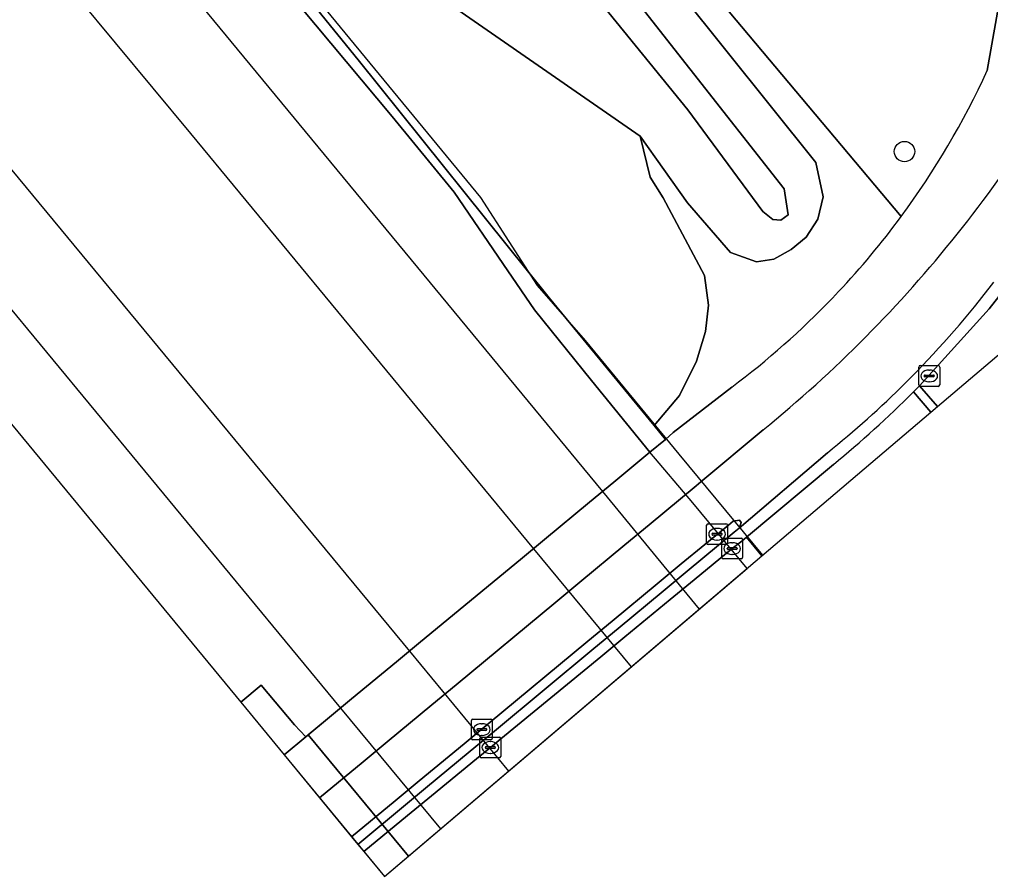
# Model space of a CAD drawing. Extents: x 158132 to 159664, y 385256 to 387218.
# Drawn here: x 159261.39 to 159307.91, y 385255.54 to 385296.62 of the extents above; entities that cross this region are included whole.
import ezdxf

# ---------------------------------------------------------------- set-up
doc = ezdxf.new("R2010")
doc.units = 0
for name, color, linetype in [('IMGEO_Boom', 7, 'Continuous'), ('IMGEO_Fietspad_open', 7, 'Continuous'), ('IMGEO_Geluidsscherm', 7, 'Continuous'), ('IMGEO_Grasland_overig', 7, 'Continuous'), ('IMGEO_Groenvoorziening', 7, 'Continuous'), ('IMGEO_Kolk', 7, 'Continuous'), ('IMGEO_Oever', 7, 'Continuous'), ('IMGEO_Pijler', 7, 'Continuous'), ('IMGEO_Rijbaan_lokaal_gesloten', 7, 'Continuous'), ('IMGEO_Rijbaan_lokaal_open', 7, 'Continuous'), ('IMGEO_Spoor', 7, 'Continuous'), ('IMGEO_Spoorbaan_halfverhard', 7, 'Continuous'), ('IMGEO_Struiken', 7, 'Continuous'), ('IMGEO_Terreindeel_gesloten', 7, 'Continuous'), ('IMGEO_Verkeerseiland_open', 7, 'Continuous'), ('IMGEO_Voetpad_open', 7, 'Continuous'), ('IMGEO_Waterloop', 7, 'Continuous')]:
    doc.layers.add(name, color=color, linetype=linetype)

msp = doc.modelspace()

# ---------------------------------------------------------------- linework, layer by layer
at = {"layer": 'IMGEO_Boom'}
msp.add_circle((159303.786, 385290.283), 0.489, dxfattribs=at)
at = {"layer": 'IMGEO_Fietspad_open'}
for points in [[(159302.226, 385281.704), (159301.93, 385281.403)], [(159303.836, 385279.197), (159304.125, 385279.488)], [(159297.011, 385276.947), (159294.029, 385274.45), (159293.799, 385274.259), (159291.548, 385272.392), (159290.393, 385271.435), (159288.233, 385269.644), (159287.078, 385268.687), (159282.306, 385264.73), (159281.151, 385263.772), (159279.004, 385261.993), (159277.85, 385261.035), (159275.769, 385259.31), (159275.769, 385259.31), (159277.304, 385257.448)], [(159277.304, 385257.448), (159279.388, 385259.173), (159280.544, 385260.13), (159282.692, 385261.908), (159283.848, 385262.864), (159288.623, 385266.817), (159289.779, 385267.773), (159291.939, 385269.562), (159293.095, 385270.519), (159295.35, 385272.385), (159295.581, 385272.576), (159295.88, 385272.62), (159295.967, 385272.515), (159295.864, 385272.234), (159300.091, 385275.849)]]:
    msp.add_lwpolyline(points, dxfattribs=at)
for centre, radius, start, end in [((159258.217, 385324.708), 61.532, 315.66131, 327.9016), ((159270.548, 385312.624), 47.174, 315.3794, 322.693), ((159258.209, 385324.724), 61.549, 309.08186, 315.26344), ((159270.578, 385312.63), 47.158, 308.7434, 314.8495)]:
    msp.add_arc(centre, radius, start, end, dxfattribs=at)
at = {"layer": 'IMGEO_Geluidsscherm'}
for points in [[(159286.211, 385283.865), (159283.499, 385288.078), (159274.005, 385299.62), (159267.615, 385307.323), (159258.062, 385318.911), (159242.144, 385338.211), (159232.644, 385349.825), (159223.238, 385361.455), (159210.649, 385376.979), (159201.186, 385388.692), (159191.801, 385400.335), (159182.407, 385412.048), (159166.93, 385431.293), (159161.29, 385438.364)], [(159296.997, 385270.945), (159292.991, 385275.788), (159288.498, 385281.229), (159286.211, 385283.865)]]:
    msp.add_lwpolyline(points, dxfattribs=at)
at = {"layer": 'IMGEO_Grasland_overig'}
for points in [[(159303.628, 385287.17), (159293.797, 385298.904), (159274.632, 385322.244), (159270.926, 385326.201), (159269.57, 385328.991), (159267.594, 385331.826), (159265.132, 385334.674), (159262.924, 385332.609)], [(159286.549, 385305.997), (159299.54, 385289.761), (159299.891, 385288.107), (159299.634, 385287.039), (159299.082, 385286.185), (159298.364, 385285.595), (159297.523, 385285.119), (159296.697, 385285.002), (159295.457, 385285.447), (159293.396, 385287.829), (159291.119, 385291.018), (159291.601, 385289.055), (159292.221, 385288.06), (159294.206, 385284.343), (159294.389, 385282.923), (159294.249, 385281.665), (159293.828, 385280.242), (159293.003, 385278.596), (159291.797, 385277.162), (159292.341, 385276.49), (159292.7, 385276.828), (159295.518, 385278.999)], [(159300.329, 385283.256), (159300.627, 385283.57)]]:
    msp.add_lwpolyline(points, dxfattribs=at)
for centre, radius, start, end in [((159271.706, 385310.729), 39.674, 316.7988, 323.5712), ((159271.74, 385310.718), 39.642, 306.8565, 316.1514)]:
    msp.add_arc(centre, radius, start, end, dxfattribs=at)
at = {"layer": 'IMGEO_Groenvoorziening'}
for points in [[(159307.747, 385294.161), (159311.413, 385314.911), (159311.799, 385316.787), (159312.983, 385321.919), (159302.29, 385325.612), (159286.875, 385330.944), (159286.667, 385331.008)], [(159281.95, 385330.865), (159298.235, 385313.951), (159303.578, 385307.059), (159293.797, 385298.904), (159303.628, 385287.17)]]:
    msp.add_lwpolyline(points, dxfattribs=at)
msp.add_arc((159271.944, 385310.547), 39.375, 323.5798, 335.4082, dxfattribs=at)
at = {"layer": 'IMGEO_Kolk'}
for p, q in [((159304.47, 385279.104), (159304.47, 385279.956)), ((159304.545, 385280.03), (159305.397, 385280.03)), ((159304.958, 385279.81), (159304.983, 385279.81)), ((159305.471, 385279.956), (159305.471, 385279.104)), ((159304.729, 385279.524), (159304.729, 385279.536)), ((159305.167, 385279.487), (159304.769, 385279.487)), ((159304.772, 385279.573), (159305.17, 385279.573)), ((159304.981, 385279.25), (159304.956, 385279.25)), ((159305.213, 385279.536), (159305.213, 385279.524)), ((159305.397, 385279.03), (159304.545, 385279.03)), ((159294.305, 385271.522), (159294.305, 385272.374)), ((159294.38, 385272.448), (159295.232, 385272.448)), ((159295.306, 385272.374), (159295.306, 385271.522)), ((159294.564, 385271.942), (159294.564, 385271.954)), ((159295.002, 385271.905), (159294.604, 385271.905)), ((159294.607, 385271.991), (159295.005, 385271.991)), ((159294.793, 385272.228), (159294.818, 385272.228)), ((159295.048, 385271.954), (159295.048, 385271.942)), ((159295.232, 385271.448), (159294.38, 385271.448)), ((159294.816, 385271.668), (159294.791, 385271.668)), ((159295.029, 385270.833), (159295.029, 385271.685)), ((159295.104, 385271.759), (159295.956, 385271.759)), ((159295.517, 385271.539), (159295.542, 385271.539)), ((159296.03, 385271.685), (159296.03, 385270.833)), ((159295.288, 385271.253), (159295.288, 385271.265)), ((159295.726, 385271.216), (159295.328, 385271.216)), ((159295.331, 385271.302), (159295.729, 385271.302)), ((159295.54, 385270.979), (159295.515, 385270.979)), ((159295.772, 385271.265), (159295.772, 385271.253)), ((159295.956, 385270.759), (159295.104, 385270.759)), ((159283.038, 385262.16), (159283.038, 385263.012)), ((159283.113, 385263.086), (159283.965, 385263.086)), ((159284.039, 385263.012), (159284.039, 385262.16)), ((159283.297, 385262.58), (159283.297, 385262.592)), ((159283.735, 385262.543), (159283.337, 385262.543)), ((159283.34, 385262.629), (159283.738, 385262.629)), ((159283.526, 385262.866), (159283.551, 385262.866)), ((159283.781, 385262.592), (159283.781, 385262.58)), ((159283.965, 385262.086), (159283.113, 385262.086)), ((159283.446, 385261.299), (159283.446, 385262.151)), ((159283.521, 385262.225), (159284.373, 385262.225)), ((159283.549, 385262.306), (159283.524, 385262.306)), ((159284.447, 385262.151), (159284.447, 385261.299)), ((159283.705, 385261.719), (159283.705, 385261.731)), ((159284.143, 385261.682), (159283.745, 385261.682)), ((159283.748, 385261.768), (159284.146, 385261.768)), ((159283.934, 385262.005), (159283.959, 385262.005)), ((159284.189, 385261.731), (159284.189, 385261.719)), ((159284.373, 385261.225), (159283.521, 385261.225)), ((159283.957, 385261.445), (159283.932, 385261.445))]:
    msp.add_line(p, q, dxfattribs=at)
for points in [[(159304.47, 385279.104), (159304.47, 385279.956)], [(159304.545, 385280.03), (159305.397, 385280.03)], [(159305.471, 385279.956), (159305.471, 385279.104)], [(159305.397, 385279.03), (159304.545, 385279.03)], [(159294.305, 385271.522), (159294.305, 385272.374)], [(159294.38, 385272.448), (159295.232, 385272.448)], [(159295.306, 385272.374), (159295.306, 385271.522)], [(159295.232, 385271.448), (159294.38, 385271.448)], [(159295.029, 385270.833), (159295.029, 385271.685)], [(159295.104, 385271.759), (159295.956, 385271.759)], [(159296.03, 385271.685), (159296.03, 385270.833)], [(159295.956, 385270.759), (159295.104, 385270.759)], [(159283.038, 385262.16), (159283.038, 385263.012)], [(159283.113, 385263.086), (159283.965, 385263.086)], [(159284.039, 385263.012), (159284.039, 385262.16)], [(159283.965, 385262.086), (159283.113, 385262.086)], [(159283.446, 385261.299), (159283.446, 385262.151)], [(159283.521, 385262.225), (159284.373, 385262.225)], [(159284.447, 385262.151), (159284.447, 385261.299)], [(159284.373, 385261.225), (159283.521, 385261.225)]]:
    msp.add_lwpolyline(points, dxfattribs=at)
for centre, radius, start, end in [((159304.547, 385279.954), 0.0765, 91.552, 178.448), ((159304.547, 385279.954), 0.0765, 91.552, 178.448), ((159305.395, 385279.954), 0.0765, 1.552, 88.448), ((159305.395, 385279.954), 0.0765, 1.552, 88.448), ((159304.769, 385279.533), 0.0403, 85.8775, 175.7526), ((159304.766, 385279.523), 0.0366, 178.938, 274.7102), ((159305.17, 385279.53), 0.043, 264.8664, 352.4533), ((159305.174, 385279.535), 0.0386, 1.7309, 96.639), ((159304.547, 385279.106), 0.0765, 181.552, 268.448), ((159304.547, 385279.106), 0.0765, 181.552, 268.448), ((159305.395, 385279.106), 0.0765, 271.552, 358.448), ((159305.395, 385279.106), 0.0765, 271.552, 358.448), ((159294.382, 385272.372), 0.0765, 91.552, 178.448), ((159294.382, 385272.372), 0.0765, 91.552, 178.448), ((159295.23, 385272.372), 0.0765, 1.552, 88.448), ((159295.23, 385272.372), 0.0765, 1.552, 88.448), ((159294.604, 385271.951), 0.0403, 85.8775, 175.7526), ((159294.601, 385271.941), 0.0366, 178.938, 274.7102), ((159295.005, 385271.948), 0.043, 264.8664, 352.4533), ((159295.009, 385271.953), 0.0386, 1.7309, 96.639), ((159294.382, 385271.524), 0.0765, 181.552, 268.448), ((159294.382, 385271.524), 0.0765, 181.552, 268.448), ((159295.106, 385271.683), 0.0765, 91.552, 178.448), ((159295.106, 385271.683), 0.0765, 91.552, 178.448), ((159295.23, 385271.524), 0.0765, 271.552, 358.448), ((159295.23, 385271.524), 0.0765, 271.552, 358.448), ((159295.954, 385271.683), 0.0765, 1.552, 88.448), ((159295.954, 385271.683), 0.0765, 1.552, 88.448), ((159295.328, 385271.262), 0.0403, 85.8775, 175.7526), ((159295.325, 385271.252), 0.0366, 178.938, 274.7102), ((159295.729, 385271.259), 0.043, 264.8664, 352.4533), ((159295.733, 385271.264), 0.0386, 1.7309, 96.639), ((159295.106, 385270.835), 0.0765, 181.552, 268.448), ((159295.106, 385270.835), 0.0765, 181.552, 268.448), ((159295.954, 385270.835), 0.0765, 271.552, 358.448), ((159295.954, 385270.835), 0.0765, 271.552, 358.448), ((159283.115, 385263.01), 0.0765, 91.552, 178.448), ((159283.115, 385263.01), 0.0765, 91.552, 178.448), ((159283.963, 385263.01), 0.0765, 1.552, 88.448), ((159283.963, 385263.01), 0.0765, 1.552, 88.448), ((159283.337, 385262.589), 0.0403, 85.8775, 175.7526), ((159283.334, 385262.579), 0.0366, 178.938, 274.7102), ((159283.738, 385262.586), 0.043, 264.8664, 352.4533), ((159283.742, 385262.591), 0.0386, 1.7309, 96.639), ((159283.115, 385262.162), 0.0765, 181.552, 268.448), ((159283.115, 385262.162), 0.0765, 181.552, 268.448), ((159283.523, 385262.149), 0.0765, 91.552, 178.448), ((159283.523, 385262.149), 0.0765, 91.552, 178.448), ((159283.963, 385262.162), 0.0765, 271.552, 358.448), ((159283.963, 385262.162), 0.0765, 271.552, 358.448), ((159284.371, 385262.149), 0.0765, 1.552, 88.448), ((159284.371, 385262.149), 0.0765, 1.552, 88.448), ((159283.745, 385261.728), 0.0403, 85.8775, 175.7526), ((159283.742, 385261.718), 0.0366, 178.938, 274.7102), ((159284.146, 385261.725), 0.043, 264.8664, 352.4533), ((159284.15, 385261.73), 0.0386, 1.7309, 96.639), ((159283.523, 385261.301), 0.0765, 181.552, 268.448), ((159283.523, 385261.301), 0.0765, 181.552, 268.448), ((159284.371, 385261.301), 0.0765, 271.552, 358.448), ((159284.371, 385261.301), 0.0765, 271.552, 358.448)]:
    msp.add_arc(centre, radius, start, end, dxfattribs=at)
for centre, major_axis, ratio, start_param, end_param in [((159304.957, 385279.53), (-0.387, 0.002), 0.722429, 4.712389, 7.853982), ((159304.982, 385279.53), (-0.39, 0.002), 0.717154, 1.570796, 4.712389), ((159294.792, 385271.948), (-0.387, 0.002), 0.722429, 4.712389, 7.853982), ((159294.817, 385271.948), (-0.39, 0.002), 0.717154, 1.570796, 4.712389), ((159295.516, 385271.259), (-0.387, 0.002), 0.722429, 4.712389, 7.853982), ((159295.541, 385271.259), (-0.39, 0.002), 0.717154, 1.570796, 4.712389), ((159283.525, 385262.586), (-0.387, 0.002), 0.722429, 4.712389, 7.853982), ((159283.55, 385262.586), (-0.39, 0.002), 0.717154, 1.570796, 4.712389), ((159283.933, 385261.725), (-0.387, 0.002), 0.722429, 4.712389, 7.853982), ((159283.958, 385261.725), (-0.39, 0.002), 0.717154, 1.570796, 4.712389)]:
    msp.add_ellipse(centre, major_axis=major_axis, ratio=ratio, start_param=start_param, end_param=end_param, dxfattribs=at)
at = {"layer": 'IMGEO_Oever'}
msp.add_lwpolyline([(159293.402, 385292.287), (159283.816, 385304.081), (159269.104, 385321.282), (159268.455, 385322.757), (159268.914, 385322.984), (159269.383, 385322.96), (159282.047, 385308.038), (159288.986, 385300.01), (159298.023, 385288.492), (159298.214, 385287.252), (159297.854, 385286.993), (159297.481, 385287.025), (159297.005, 385287.419)], close=True, dxfattribs=at)
msp.add_lwpolyline([(159281.559, 385297.663), (159291.119, 385291.018), (159293.396, 385287.829), (159295.457, 385285.447), (159296.697, 385285.002), (159297.523, 385285.119), (159298.364, 385285.595), (159299.082, 385286.185), (159299.634, 385287.039), (159299.891, 385288.107), (159299.54, 385289.761), (159286.549, 385305.997)], dxfattribs=at)
at = {"layer": 'IMGEO_Pijler'}
msp.add_lwpolyline([(159277.604, 385257.084), (159277.605, 385257.084), (159279.687, 385258.812), (159280.842, 385259.77), (159282.988, 385261.55), (159284.142, 385262.508), (159288.912, 385266.466), (159290.067, 385267.424), (159292.226, 385269.216), (159293.38, 385270.174), (159295.633, 385272.043), (159295.864, 385272.234), (159295.967, 385272.515), (159295.88, 385272.62), (159295.581, 385272.576), (159295.35, 385272.385), (159293.095, 385270.519), (159291.939, 385269.562), (159289.779, 385267.773), (159288.623, 385266.817), (159283.848, 385262.864), (159282.692, 385261.908), (159280.544, 385260.13), (159279.388, 385259.173), (159277.304, 385257.448)], close=True, dxfattribs=at)
at = {"layer": 'IMGEO_Rijbaan_lokaal_gesloten'}
for points in [[(159309.694, 385285.104), (159307.845, 385282.744), (159304.499, 385279.052), (159305.366, 385278.061), (159305.366, 385278.061), (159308.943, 385281.102)], [(159305.054, 385277.796), (159305.054, 385277.796), (159304.211, 385278.763)], [(159300.377, 385275.282), (159296.224, 385271.799), (159296.958, 385270.912), (159305.054, 385277.796)]]:
    msp.add_lwpolyline(points, dxfattribs=at)
msp.add_lwpolyline([(159305.054, 385277.796), (159305.366, 385278.061), (159305.366, 385278.061), (159304.499, 385279.052), (159304.211, 385278.763), (159305.054, 385277.796)], close=True, dxfattribs=at)
msp.add_arc((159265.524, 385317.521), 54.762, 309.5271, 314.9473, dxfattribs=at)
at = {"layer": 'IMGEO_Rijbaan_lokaal_open'}
msp.add_lwpolyline([(159277.883, 385256.746), (159278.878, 385255.539), (159296.958, 385270.912), (159296.224, 385271.799), (159295.987, 385271.615), (159295.526, 385271.258), (159293.716, 385269.767), (159292.558, 385268.814), (159290.392, 385267.031), (159289.234, 385266.077), (159284.449, 385262.137), (159283.948, 385261.724), (159283.29, 385261.184), (159281.135, 385259.415), (159279.975, 385258.463), (159277.883, 385256.746)], close=True, dxfattribs=at)
at = {"layer": 'IMGEO_Spoor'}
for points in [[(158183.225, 386593.635), (158250.344, 386512.274), (158320.88, 386427.198), (158390.629, 386342.735), (158437.141, 386286.56), (158475.318, 386240.267), (158493.606, 386217.919), (158666.596, 386008.618), (158712.977, 385952.661), (158746.849, 385911.475), (158804.333, 385842.158), (158903.437, 385721.963), (158968.311, 385641.912), (158993.302, 385610.472), (159052.262, 385536.603), (159079.06, 385503.44), (159104.737, 385472.03), (159179.387, 385381.301), (159222.179, 385329.692), (159276.776, 385263.615)], [(158305.016, 386458.213), (158323.798, 386435.605), (158392.217, 386352.854), (158899.464, 385738.82), (158924.542, 385708.133), (158959.679, 385664.771), (158977.24, 385642.932), (159021.108, 385587.171), (159057.713, 385540.324), (159087.551, 385502.294), (159118.562, 385463.178), (159158.867, 385413.287), (159192.222, 385372.584), (159280.072, 385266.342)], [(158391.093, 386360.722), (158491.126, 386239.561), (158538.065, 386183.03), (158587.156, 386123.489), (158724.168, 385957.812), (158781.971, 385887.68), (158833.112, 385825.865), (158873.914, 385776.355), (158947.251, 385687.779), (158974.976, 385654.087), (158999.799, 385623.885), (159031.623, 385584.845), (159070.241, 385536.675), (159150.393, 385436.396), (159181.354, 385398.007), (159212.164, 385360.435), (159269.577, 385291.155), (159286.01, 385271.253)], [(158467.756, 386280.045), (158481.705, 386263.375), (158516.185, 386221.439), (158744.019, 385945.816), (158789.16, 385891.013), (158837.921, 385832.197), (158939.856, 385708.893), (158979.907, 385660.121), (159034.297, 385592.754), (159082.736, 385531.413), (159124.365, 385478.038), (159172.246, 385417.353), (159208.964, 385371.653), (159261.543, 385307.652), (159289.313, 385273.985)], [(159289.313, 385273.985), (159293.955, 385268.358)], [(159286.01, 385271.253), (159290.691, 385265.583)], [(159280.072, 385266.342), (159284.824, 385260.595)], [(159276.776, 385263.615), (159281.563, 385257.822)]]:
    msp.add_lwpolyline(points, dxfattribs=at)
at = {"layer": 'IMGEO_Spoorbaan_halfverhard'}
msp.add_lwpolyline([(159112.858, 385456.897), (159271.993, 385263.89), (159272.97, 385264.712), (159274.563, 385262.819), (159275.107, 385262.234), (159276.147, 385263.095), (159277.303, 385264.051), (159279.452, 385265.829), (159280.608, 385266.785), (159285.385, 385270.736), (159286.541, 385271.693), (159288.703, 385273.481), (159289.859, 385274.437), (159291.594, 385275.872), (159288.8, 385279.308), (159286.058, 385282.697), (159284.78, 385284.564), (159282.209, 385288.341), (159279.251, 385291.96), (159274.842, 385297.238), (159269.866, 385303.262), (159263.59, 385310.945), (159244.196, 385334.345)], dxfattribs=at)
msp.add_lwpolyline([(159296.242, 385270.303), (159293.647, 385273.451), (159291.594, 385275.872), (159289.859, 385274.437), (159288.703, 385273.481), (159286.541, 385271.693), (159285.385, 385270.736), (159280.608, 385266.785), (159279.452, 385265.829), (159277.303, 385264.051), (159276.147, 385263.095), (159275.218, 385262.326), (159280.021, 385256.511)], close=True, dxfattribs=at)
at = {"layer": 'IMGEO_Struiken'}
msp.add_lwpolyline([(159291.797, 385277.162), (159293.003, 385278.596), (159293.828, 385280.242), (159294.249, 385281.665), (159294.389, 385282.923), (159294.206, 385284.343), (159292.221, 385288.06), (159291.601, 385289.055), (159291.119, 385291.018), (159281.559, 385297.663), (159266.982, 385314.602), (159265.905, 385323.162), (159263.712, 385325.202), (159263.107, 385326.007), (159262.224, 385327.59), (159259.951, 385329.604), (159264.078, 385324.584), (159262.388, 385317.603), (159261.75, 385314.034), (159264.742, 385310.529), (159277.618, 385294.686), (159286.766, 385283.276)], close=True, dxfattribs=at)
at = {"layer": 'IMGEO_Terreindeel_gesloten'}
msp.add_lwpolyline([(159206.55, 385380.572), (159232.507, 385348.591), (159244.196, 385334.345), (159263.59, 385310.945), (159269.866, 385303.262), (159274.842, 385297.238), (159279.251, 385291.96), (159282.209, 385288.341), (159284.78, 385284.564), (159286.058, 385282.697), (159288.8, 385279.308), (159291.594, 385275.872), (159292.341, 385276.49), (159291.797, 385277.162), (159286.766, 385283.276), (159277.618, 385294.686), (159264.742, 385310.529), (159261.75, 385314.034), (159255.972, 385321.145), (159245.404, 385333.643), (159212.333, 385374.117)], dxfattribs=at)
for points in [[(159271.993, 385263.89), (159274.067, 385261.374), (159275.107, 385262.234), (159274.563, 385262.819), (159272.97, 385264.712)], [(159280.021, 385256.511), (159275.218, 385262.326), (159275.107, 385262.234), (159274.067, 385261.374), (159278.878, 385255.539)]]:
    msp.add_lwpolyline(points, close=True, dxfattribs=at)
at = {"layer": 'IMGEO_Verkeerseiland_open'}
for points in [[(159304.211, 385278.763), (159304.499, 385279.052), (159307.845, 385282.744), (159309.694, 385285.104), (159313.715, 385290.874), (159317.205, 385296.98), (159317.232, 385297.033), (159319.541, 385301.926), (159318.181, 385303.194), (159317.993, 385302.132), (159317.848, 385301.589), (159316.844, 385298.488), (159315.566, 385295.488)], [(159304.125, 385279.488), (159303.836, 385279.197)], [(159300.091, 385275.849), (159295.864, 385272.234), (159295.633, 385272.043), (159293.38, 385270.174), (159292.226, 385269.216), (159290.067, 385267.424), (159288.912, 385266.466), (159284.142, 385262.508), (159282.988, 385261.55), (159280.842, 385259.77), (159279.687, 385258.812), (159277.605, 385257.084), (159277.604, 385257.084), (159277.883, 385256.746)], [(159277.883, 385256.746), (159277.883, 385256.746), (159279.975, 385258.463), (159281.135, 385259.415), (159283.29, 385261.184), (159283.948, 385261.724), (159284.449, 385262.137), (159289.234, 385266.077), (159290.392, 385267.031), (159292.558, 385268.814), (159293.716, 385269.767), (159295.526, 385271.258), (159295.987, 385271.615), (159296.224, 385271.799), (159300.377, 385275.282)]]:
    msp.add_lwpolyline(points, dxfattribs=at)
for centre, radius, start, end in [((159270.548, 385312.624), 47.174, 315.3794, 322.693), ((159270.578, 385312.63), 47.158, 308.7434, 314.8495), ((159265.524, 385317.521), 54.762, 309.5271, 314.9473)]:
    msp.add_arc(centre, radius, start, end, dxfattribs=at)
at = {"layer": 'IMGEO_Voetpad_open'}
for points in [[(159317.092, 385335.106), (159314.323, 385326.05), (159312.983, 385321.919), (159311.799, 385316.787), (159311.413, 385314.911), (159307.747, 385294.161)], [(159300.627, 385283.57), (159300.329, 385283.256)], [(159301.93, 385281.403), (159302.226, 385281.704)], [(159295.518, 385278.999), (159292.7, 385276.828), (159292.341, 385276.49), (159291.594, 385275.872), (159289.859, 385274.437), (159288.703, 385273.481), (159286.541, 385271.693), (159285.385, 385270.736), (159280.608, 385266.785), (159279.452, 385265.829), (159277.303, 385264.051), (159276.147, 385263.095), (159275.107, 385262.234), (159274.067, 385261.374), (159275.769, 385259.31)], [(159275.769, 385259.31), (159275.769, 385259.31), (159277.85, 385261.035), (159279.004, 385261.993), (159281.151, 385263.772), (159282.306, 385264.73), (159287.078, 385268.687), (159288.233, 385269.644), (159290.393, 385271.435), (159291.548, 385272.392), (159293.799, 385274.259), (159294.029, 385274.45), (159297.011, 385276.947)]]:
    msp.add_lwpolyline(points, dxfattribs=at)
for centre, radius, start, end in [((159271.944, 385310.547), 39.375, 323.5798, 335.4082), ((159258.217, 385324.708), 61.532, 315.66131, 327.9016), ((159271.706, 385310.729), 39.674, 316.7988, 323.5712), ((159271.74, 385310.718), 39.642, 306.8565, 316.1514), ((159258.209, 385324.724), 61.549, 309.08186, 315.26344)]:
    msp.add_arc(centre, radius, start, end, dxfattribs=at)
at = {"layer": 'IMGEO_Waterloop'}
msp.add_lwpolyline([(159293.402, 385292.287), (159297.005, 385287.419), (159297.481, 385287.025), (159297.854, 385286.993), (159298.214, 385287.252), (159298.023, 385288.492), (159288.986, 385300.01), (159282.047, 385308.038), (159269.383, 385322.96), (159268.914, 385322.984), (159268.455, 385322.757), (159269.104, 385321.282), (159283.816, 385304.081)], close=True, dxfattribs=at)

doc.saveas('drawing.dxf')
